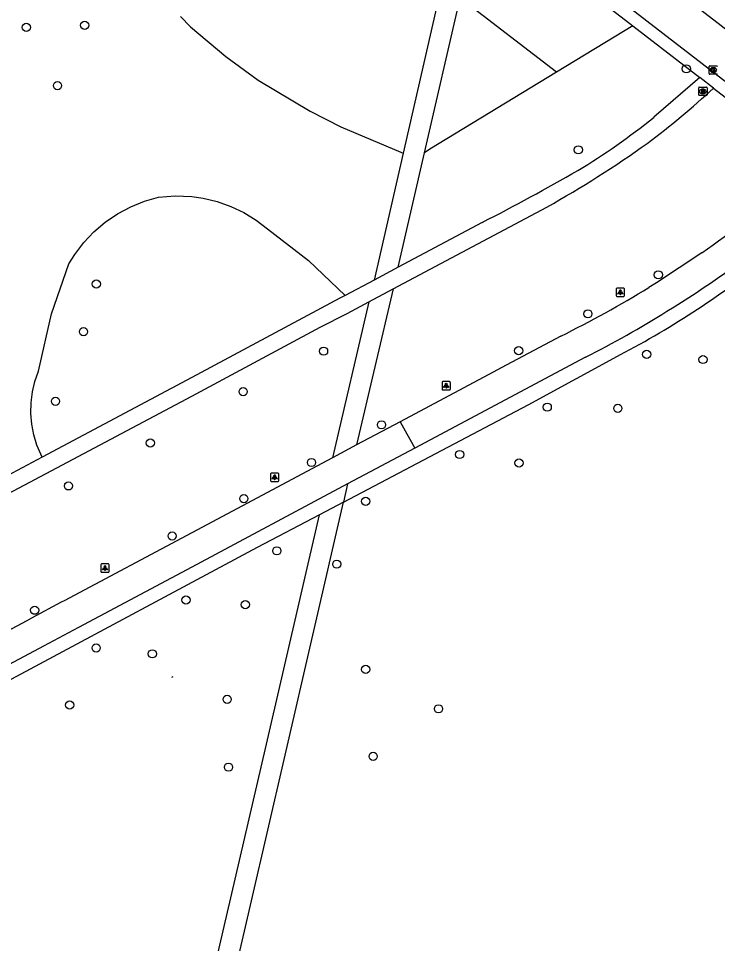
# Model space of a CAD drawing. Extents: x 159503 to 160347, y 382525 to 383272.
# Drawn here: x 159979.2 to 160063, y 382799.5 to 382910.4 of the extents above; entities that cross this region are included whole.
import ezdxf

# ---------------------------------------------------------------- set-up
doc = ezdxf.new("R2010")
doc.units = 0
for name, color, linetype in [('IMGEO_Boom', 7, 'Continuous'), ('IMGEO_Brandkraan', 7, 'Continuous'), ('IMGEO_Fietspad_gesloten', 7, 'Continuous'), ('IMGEO_Fietspad_open', 7, 'Continuous'), ('IMGEO_Groenvoorziening', 7, 'Continuous'), ('IMGEO_Hek', 7, 'Continuous'), ('IMGEO_Kolk', 7, 'Continuous'), ('IMGEO_Lichtpunt', 7, 'Continuous'), ('IMGEO_Voetpad_halfverhard', 7, 'Continuous'), ('IMGEO_Voetpad_open', 7, 'Continuous')]:
    doc.layers.add(name, color=color, linetype=linetype)

msp = doc.modelspace()

# ---------------------------------------------------------------- linework, layer by layer
at = {"layer": 'IMGEO_Boom'}
for centre in [(159980.18, 382909.31), (159987.16, 382909.56), (160059.25, 382904.34), (159983.91, 382902.33), (160046.32, 382894.63), (160055.89, 382879.65), (159988.57, 382878.55), (160047.46, 382874.98), (159987.03, 382872.84), (160015.79, 382870.51), (160039.16, 382870.56), (160054.51, 382870.12), (160061.25, 382869.5), (160006.15, 382865.66), (159983.67, 382864.5), (160042.59, 382863.8), (160051.05, 382863.65), (160022.73, 382861.68), (159995.03, 382859.51), (160032.1, 382858.13), (160014.34, 382857.16), (160039.21, 382857.11), (159985.22, 382854.36), (160006.23, 382852.84), (160020.84, 382852.52), (159997.64, 382848.36), (160010.19, 382846.58), (160017.37, 382844.98), (159999.3, 382840.68), (160006.42, 382840.13), (159981.18, 382839.46), (159988.54, 382834.94), (159995.28, 382834.24), (160020.84, 382832.37), (159985.36, 382828.1), (160004.24, 382828.78), (160029.56, 382827.65), (160021.73, 382821.95), (160004.4, 382820.65)]:
    msp.add_circle(centre, 0.489, dxfattribs=at)
at = {"layer": 'IMGEO_Brandkraan'}
for p, q in [((160060.74, 382901.22), (160060.74, 382902.07)), ((160060.81, 382902.15), (160061.66, 382902.15)), ((160061.22, 382901.92), (160061.25, 382901.92)), ((160061.74, 382902.07), (160061.74, 382901.22)), ((160061.66, 382901.14), (160060.81, 382901.14)), ((160061.25, 382901.37), (160061.22, 382901.37))]:
    msp.add_line(p, q, dxfattribs=at)
for points in [[(160060.74, 382901.22), (160060.74, 382902.07)], [(160060.81, 382902.15), (160061.66, 382902.15)], [(160061.08, 382901.84), (160061.08, 382901.44), (160061.3, 382901.44)], [(160061.31, 382901.84), (160061.08, 382901.84)], [(160061.26, 382901.76), (160061.21, 382901.76), (160061.21, 382901.69)], [(160061.21, 382901.69), (160061.26, 382901.69)], [(160061.27, 382901.61), (160061.21, 382901.61), (160061.21, 382901.53)], [(160061.21, 382901.53), (160061.27, 382901.53)], [(160061.74, 382902.07), (160061.74, 382901.22)], [(160061.66, 382901.14), (160060.81, 382901.14)]]:
    msp.add_lwpolyline(points, dxfattribs=at)
for centre, radius, start, end in [((160060.81, 382902.07), 0.0765, 91.552, 178.448), ((160060.81, 382902.07), 0.0765, 91.552, 178.448), ((160061.26, 382901.73), 0.0379, 267.8285, 90.9355), ((160061.27, 382901.57), 0.0404, 269.8759, 90.5077), ((160061.3, 382901.7), 0.251, 268.6676, 293.5347), ((160061.32, 382901.7), 0.145, 59.4692, 91.5367), ((160061.34, 382901.75), 0.0922, 285.5137, 58.1501), ((160061.35, 382901.56), 0.105, 301.3115, 78.989), ((160061.66, 382902.07), 0.0765, 1.552, 88.448), ((160061.66, 382902.07), 0.0765, 1.552, 88.448), ((160060.81, 382901.22), 0.0765, 181.552, 268.448), ((160060.81, 382901.22), 0.0765, 181.552, 268.448), ((160061.66, 382901.22), 0.0765, 271.552, 358.448), ((160061.66, 382901.22), 0.0765, 271.552, 358.448)]:
    msp.add_arc(centre, radius, start, end, dxfattribs=at)
for centre, major_axis, ratio, start_param, end_param in [((160061.22, 382901.64), (-0.387, 0.002), 0.722429, 4.712389, 7.853982), ((160061.25, 382901.64), (-0.39, 0.002), 0.717154, 1.570796, 4.712389)]:
    msp.add_ellipse(centre, major_axis=major_axis, ratio=ratio, start_param=start_param, end_param=end_param, dxfattribs=at)
at = {"layer": 'IMGEO_Fietspad_gesloten'}
for points in [[(160061.1, 382882.28), (160055.69, 382878.71), (160054.77, 382878.14)], [(160044.21, 382872.3), (160037.08, 382868.51), (160036.11, 382867.99), (160024.97, 382862.05)], [(160047.18, 382869.79), (160026.71, 382858.88)], [(160024.97, 382862.05), (160019.74, 382859.27)], [(160024.97, 382862.05), (160026.71, 382858.88)], [(160019.74, 382859.27), (160016.87, 382857.73)], [(160026.71, 382858.88), (160018.67, 382854.59)], [(160016.87, 382857.73), (160000, 382848.74), (159984.69, 382840.58), (159984.36, 382840.41), (159980.8, 382838.51), (159980.24, 382838.21), (159873.59, 382781.35)], [(160018.67, 382854.59), (160000, 382844.63), (159986.42, 382837.39), (159982.25, 382835.17), (159840.6, 382759.63), (159822.55, 382750), (159797.96, 382736.89), (159794.51, 382735.03)]]:
    msp.add_lwpolyline(points, dxfattribs=at)
for centre, radius, start, end in [((160007.77, 382958.56), 93.08, 304.9621, 313.1062), ((160003.54, 382963.6), 103.19, 301.142, 310.3875), ((159981.54, 382998.23), 140.66, 296.4559, 301.3749), ((159991.59, 382979.53), 123.02, 296.8637, 302.0702)]:
    msp.add_arc(centre, radius, start, end, dxfattribs=at)
at = {"layer": 'IMGEO_Fietspad_open'}
for points in [[(160024.46, 382939.59), (160025.46, 382938.8), (160070, 382904.48), (160076.23, 382899.66)], [(160072.67, 382896.14), (160068.06, 382899.71), (160066.12, 382901.16), (160063.07, 382903.48), (160021.38, 382935.67)]]:
    msp.add_lwpolyline(points, dxfattribs=at)
at = {"layer": 'IMGEO_Groenvoorziening'}
for points in [[(160043.69, 382903.94), (160032.15, 382912.83)], [(159998.66, 382910.61), (159999.84, 382909.39), (160004.06, 382905.8), (160007.95, 382902.99), (160014.17, 382899.28), (160017.86, 382897.38), (160025.06, 382894.37), (160025.31, 382894.24)], [(160052.84, 382909.5), (160043.69, 382903.94)], [(160043.69, 382903.94), (160028.52, 382894.73), (160027.89, 382894.28)], [(159982.06, 382857.81), (159981.44, 382859.25), (159981.06, 382860.48), (159980.82, 382861.76), (159980.71, 382863.05), (159980.74, 382864.34), (159980.9, 382865.62), (159981.2, 382866.89), (159981.62, 382868.11), (159983.18, 382874.98), (159985.25, 382880.98), (159985.97, 382882.1), (159987.05, 382883.51), (159988.28, 382884.8), (159989.64, 382885.95), (159991.11, 382886.96), (159992.68, 382887.8), (159994.32, 382888.48), (159996.03, 382888.98), (159998.01, 382889.14), (159999.99, 382889.05), (160001.36, 382888.85), (160003.04, 382888.45), (160004.67, 382887.86), (160006.23, 382887.12), (160007.71, 382886.21), (160009.08, 382885.15), (160013.98, 382881.37), (160018.37, 382877.17)]]:
    msp.add_lwpolyline(points, dxfattribs=at)
at = {"layer": 'IMGEO_Hek'}
msp.add_lwpolyline([(159997.71, 382831.49), (159997.57, 382831.42)], dxfattribs=at)
at = {"layer": 'IMGEO_Kolk'}
for p, q in [((160061.99, 382903.77), (160061.99, 382904.62)), ((160062.06, 382904.7), (160062.91, 382904.7)), ((160062.91, 382903.7), (160062.06, 382903.7)), ((160062.5, 382903.92), (160062.47, 382903.92)), ((160062.48, 382904.48), (160062.5, 382904.48))]:
    msp.add_line(p, q, dxfattribs=at)
for points in [[(160061.99, 382903.77), (160061.99, 382904.62)], [(160062.06, 382904.7), (160062.91, 382904.7)], [(160062.91, 382903.7), (160062.06, 382903.7)], [(160062.31, 382904.4), (160062.43, 382904.4), (160062.43, 382904.25), (160062.56, 382904.4), (160062.73, 382904.4), (160062.58, 382904.25), (160062.73, 382904), (160062.58, 382904), (160062.5, 382904.16), (160062.43, 382904.1), (160062.43, 382904), (160062.31, 382904), (160062.31, 382904.4)]]:
    msp.add_lwpolyline(points, dxfattribs=at)
for centre, start, end in [((160062.06, 382904.62), 91.552, 178.448), ((160062.06, 382904.62), 91.552, 178.448), ((160062.06, 382903.77), 181.552, 268.448), ((160062.06, 382903.77), 181.552, 268.448), ((160062.91, 382904.62), 1.552, 88.448), ((160062.91, 382904.62), 1.552, 88.448), ((160062.91, 382903.77), 271.552, 358.448), ((160062.91, 382903.77), 271.552, 358.448)]:
    msp.add_arc(centre, 0.0765, start, end, dxfattribs=at)
for centre, major_axis, ratio, start_param, end_param in [((160062.47, 382904.2), (-0.387, 0.002), 0.722429, 4.712389, 7.853982), ((160062.5, 382904.2), (-0.39, 0.002), 0.717154, 1.570796, 4.712389)]:
    msp.add_ellipse(centre, major_axis=major_axis, ratio=ratio, start_param=start_param, end_param=end_param, dxfattribs=at)
at = {"layer": 'IMGEO_Lichtpunt'}
for p, q in [((160050.85, 382877.97), (160050.85, 382877.17)), ((160050.85, 382877.97), (160050.85, 382877.17)), ((160051.75, 382878.07), (160050.94, 382878.07)), ((160051.75, 382878.07), (160050.94, 382878.07)), ((160051.85, 382877.17), (160051.85, 382877.97)), ((160051.85, 382877.17), (160051.85, 382877.97)), ((160050.94, 382877.07), (160051.75, 382877.07)), ((160050.94, 382877.07), (160051.75, 382877.07)), ((160029.98, 382866.76), (160029.98, 382865.96)), ((160029.98, 382866.76), (160029.98, 382865.96)), ((160030.88, 382866.86), (160030.08, 382866.86)), ((160030.88, 382866.86), (160030.08, 382866.86)), ((160030.98, 382865.96), (160030.98, 382866.76)), ((160030.98, 382865.96), (160030.98, 382866.76)), ((160030.08, 382865.86), (160030.88, 382865.86)), ((160030.08, 382865.86), (160030.88, 382865.86)), ((160009.43, 382855.8), (160009.43, 382855)), ((160009.43, 382855.8), (160009.43, 382855)), ((160010.33, 382855.9), (160009.53, 382855.9)), ((160010.33, 382855.9), (160009.53, 382855.9)), ((160010.43, 382855), (160010.43, 382855.8)), ((160010.43, 382855), (160010.43, 382855.8)), ((160009.53, 382854.9), (160010.33, 382854.9)), ((160009.53, 382854.9), (160010.33, 382854.9)), ((159990, 382845.01), (159989.2, 382845.01)), ((159990, 382845.01), (159989.2, 382845.01)), ((159989.1, 382844.92), (159989.1, 382844.11)), ((159989.1, 382844.92), (159989.1, 382844.11)), ((159989.2, 382844.02), (159990, 382844.02)), ((159989.2, 382844.02), (159990, 382844.02)), ((159990.1, 382844.11), (159990.1, 382844.92)), ((159990.1, 382844.11), (159990.1, 382844.92))]:
    msp.add_line(p, q, dxfattribs=at)
for points in [[(160051.22, 382877.64), (160051.26, 382877.61), (160051.07, 382877.35), (160051.04, 382877.37), (160051.22, 382877.64)], [(160051.32, 382877.59), (160051.37, 382877.59), (160051.37, 382877.27), (160051.32, 382877.27), (160051.32, 382877.59)], [(160051.43, 382877.61), (160051.47, 382877.64), (160051.66, 382877.37), (160051.62, 382877.35), (160051.43, 382877.61)], [(160030.36, 382866.43), (160030.39, 382866.4), (160030.21, 382866.14), (160030.17, 382866.16), (160030.36, 382866.43)], [(160030.46, 382866.38), (160030.51, 382866.38), (160030.51, 382866.06), (160030.46, 382866.06), (160030.46, 382866.38)], [(160030.57, 382866.4), (160030.61, 382866.43), (160030.79, 382866.16), (160030.75, 382866.14), (160030.57, 382866.4)], [(160009.81, 382855.47), (160009.84, 382855.44), (160009.66, 382855.18), (160009.62, 382855.2), (160009.81, 382855.47)], [(160009.91, 382855.42), (160009.95, 382855.42), (160009.95, 382855.1), (160009.91, 382855.1), (160009.91, 382855.42)], [(160010.02, 382855.44), (160010.06, 382855.47), (160010.24, 382855.2), (160010.2, 382855.18), (160010.02, 382855.44)], [(159989.48, 382844.58), (159989.51, 382844.55), (159989.33, 382844.29), (159989.29, 382844.32), (159989.48, 382844.58)], [(159989.58, 382844.53), (159989.63, 382844.53), (159989.63, 382844.21), (159989.58, 382844.21), (159989.58, 382844.53)], [(159989.69, 382844.55), (159989.73, 382844.58), (159989.91, 382844.32), (159989.87, 382844.29), (159989.69, 382844.55)]]:
    msp.add_lwpolyline(points, dxfattribs=at)
for centre in [(160051.35, 382877.77), (160030.48, 382866.56), (160009.93, 382855.6), (159989.6, 382844.72)]:
    msp.add_circle(centre, 0.0994, dxfattribs=at)
for centre, start, end in [((160050.94, 382877.97), 90, 180), ((160050.94, 382877.97), 90, 180), ((160050.94, 382877.17), 180, 270), ((160050.94, 382877.17), 180, 270), ((160051.75, 382877.97), 0, 90), ((160051.75, 382877.97), 0, 90), ((160051.75, 382877.17), 270, 0), ((160051.75, 382877.17), 270, 360), ((160030.08, 382866.76), 90, 180), ((160030.08, 382866.76), 90, 180), ((160030.88, 382866.76), 0, 90), ((160030.88, 382866.76), 0, 90), ((160030.08, 382865.96), 180, 270), ((160030.08, 382865.96), 180, 270), ((160030.88, 382865.96), 270, 0), ((160030.88, 382865.96), 270, 360), ((160009.53, 382855.8), 90, 180), ((160009.53, 382855.8), 90, 180), ((160009.53, 382855), 180, 270), ((160009.53, 382855), 180, 270), ((160010.33, 382855.8), 0, 90), ((160010.33, 382855.8), 0, 90), ((160010.33, 382855), 270, 0), ((160010.33, 382855), 270, 360), ((159989.2, 382844.92), 90, 180), ((159989.2, 382844.92), 90, 180), ((159990, 382844.92), 0, 90), ((159990, 382844.92), 0, 90), ((159989.2, 382844.11), 180, 270), ((159989.2, 382844.11), 180, 270), ((159990, 382844.11), 270, 0), ((159990, 382844.11), 270, 360)]:
    msp.add_arc(centre, 0.0946, start, end, dxfattribs=at)
at = {"layer": 'IMGEO_Voetpad_halfverhard'}
for points in [[(160029.95, 382914.53), (160025.31, 382894.24)], [(160027.89, 382894.28), (160032.15, 382912.83)], [(160025.31, 382894.24), (160021.84, 382879.02)], [(160024.74, 382880.57), (160027.89, 382894.28)], [(160024.13, 382877.97), (160019.74, 382859.27)], [(160021.23, 382876.42), (160016.87, 382857.73)], [(160143.75, 382790.5), (160142.24, 382788.26), (160117.9, 382783.86), (160114.69, 382783.29), (159997.36, 382762.3), (160011.08, 382821.57), (160018.18, 382852.42)], [(159943.7, 382752.68), (159994.67, 382761.8), (160008.82, 382822.89), (160015.31, 382850.91)]]:
    msp.add_lwpolyline(points, dxfattribs=at)
at = {"layer": 'IMGEO_Voetpad_open'}
for points in [[(160034.62, 382923.56), (160052.84, 382909.5)], [(160052.84, 382909.5), (160060.88, 382903.3)], [(160060.88, 382903.3), (160055.38, 382898.54)], [(160062.49, 382902.04), (160060.88, 382903.3)], [(160062.49, 382902.04), (160066.34, 382899.07), (160073.68, 382893.35)], [(160024.13, 382877.97), (160042.55, 382887.78)], [(160034.81, 382885.94), (160024.74, 382880.57)], [(160024.74, 382880.57), (160021.84, 382879.02)], [(160021.84, 382879.02), (160018.37, 382877.17)], [(160018.37, 382877.17), (160017.74, 382876.84), (160000, 382867.37), (159982.06, 382857.81)], [(160021.23, 382876.42), (160024.13, 382877.97)], [(159860.08, 382790.31), (159879.65, 382800.73), (159895.11, 382808.86), (159897.67, 382810.3), (159914.52, 382819.26), (159914.55, 382819.28), (159917.08, 382820.68), (159950.3, 382838.6), (159962.43, 382845.2), (160000, 382865.13), (160015.39, 382873.39), (160018.62, 382875.03), (160021.23, 382876.42)], [(160018.18, 382852.42), (160040.3, 382864.08), (160051.9, 382870.38)], [(159982.06, 382857.81), (159946.7, 382838.96)], [(160018.67, 382854.59), (160018.18, 382852.42)], [(160018.18, 382852.42), (160015.31, 382850.91)], [(160015.31, 382850.91), (160007.85, 382846.98), (159979.52, 382831.82), (159943.43, 382812.51), (159912.8, 382796.18), (159904.75, 382791.89), (159878.64, 382778.02)]]:
    msp.add_lwpolyline(points, dxfattribs=at)
for centre, radius, start, end in [((160001.6, 382966.73), 88.84, 306.6043, 313.2669), ((160003.56, 382963.11), 82.8, 301.0414, 308.7469), ((159977.34, 383003.88), 133.16, 299.3233, 305.455), ((159913.05, 383123.27), 266.74, 297.1583, 299.9588), ((159999.88, 382967.91), 110.54, 298.0724, 309.2709)]:
    msp.add_arc(centre, radius, start, end, dxfattribs=at)

doc.saveas('drawing.dxf')
